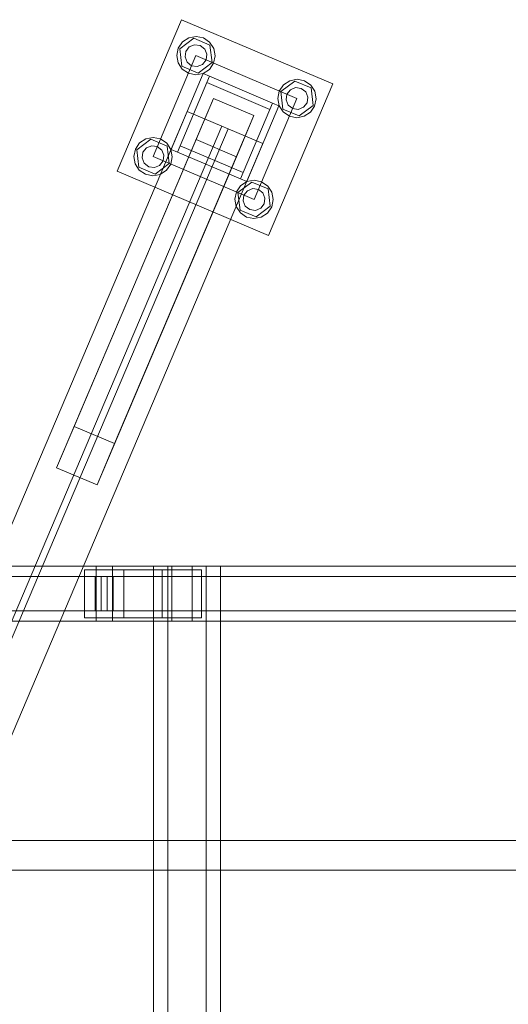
# Model space of a CAD drawing. Header units: millimetres. Extents: x -4738 to 65662, y -68080 to 6847.
# Tile 537 of 656: x 19284 to 19640, y -17870 to -17151. Entities that reach past the tile are written whole.
import ezdxf

# ---------------------------------------------------------------- set-up
doc = ezdxf.new("R2010")
doc.units = ezdxf.units.MM
doc.layers.add('superior_C02', color=7, linetype='Continuous', lineweight=0)
doc.layers.add('superior_C10', color=7, linetype='Continuous', lineweight=0)

msp = doc.modelspace()

# ---------------------------------------------------------------- linework, layer by layer
at = {"layer": 'superior_C02'}
for p, q in [((19339.287, -17550), (18193.828, -17550)), ((18205.75, -17550), (19351.209, -17550)), ((19394.427, -17550), (18248.967, -17550)), ((18263.87, -17550), (19409.329, -17550)), ((19359.567, -17552.5), (19330.93, -17552.5)), ((19330.93, -17552.5), (19330.93, -17587.5)), ((19387.56, -17552.5), (19330.93, -17552.5)), ((19339.287, -17550), (19339.287, -17590)), ((19351.209, -17550), (19339.287, -17550)), ((20484.747, -17550), (19339.287, -17550)), ((19351.209, -17590), (19351.209, -17550)), ((19351.209, -17550), (20496.669, -17550)), ((19359.567, -17587.5), (19359.567, -17552.5)), ((19359.567, -17552.5), (19416.196, -17552.5)), ((19419.479, -17550), (19381.297, -17550)), ((19381.297, -17550), (19381.297, -18450)), ((19391.729, -17550), (19381.297, -17550)), ((19387.56, -17587.5), (19387.56, -17552.5)), ((19387.56, -17552.5), (19416.196, -17552.5)), ((19391.729, -18450), (19391.729, -17550)), ((19391.729, -17550), (19429.911, -17550)), ((19394.427, -17550), (19394.427, -17590)), ((19409.329, -17550), (19394.427, -17550)), ((20539.887, -17550), (19394.427, -17550)), ((19409.329, -17590), (19409.329, -17550)), ((19409.329, -17550), (20554.789, -17550)), ((19416.196, -17552.5), (19416.196, -17587.5)), ((19419.479, -18450), (19419.479, -17550)), ((19419.479, -17550), (19429.911, -17550)), ((19429.911, -17550), (19429.911, -18450)), ((19338.593, -17557.5), (18249.764, -17557.5)), ((18263.073, -17557.5), (19351.903, -17557.5)), ((19338.593, -17557.5), (19338.593, -17582.5)), ((19351.903, -17557.5), (19338.593, -17557.5)), ((19343.072, -17557.5), (19347.425, -17557.5)), ((19343.072, -17582.5), (19343.072, -17557.5)), ((20545.161, -17557.5), (19343.072, -17557.5)), ((19347.425, -17557.5), (19347.425, -17582.5)), ((19347.425, -17557.5), (20549.514, -17557.5)), ((19351.903, -17582.5), (19351.903, -17557.5)), ((18249.764, -17582.5), (19338.593, -17582.5)), ((18263.073, -17582.5), (19351.903, -17582.5)), ((19330.93, -17587.5), (19359.567, -17587.5)), ((19387.56, -17587.5), (19330.93, -17587.5)), ((19338.593, -17582.5), (19351.903, -17582.5)), ((19347.425, -17582.5), (19343.072, -17582.5)), ((19343.072, -17582.5), (20545.161, -17582.5)), ((19347.425, -17582.5), (20549.514, -17582.5)), ((19416.196, -17587.5), (19359.567, -17587.5)), ((19416.196, -17587.5), (19387.56, -17587.5)), ((18193.828, -17590), (19339.287, -17590)), ((18205.75, -17590), (19351.209, -17590)), ((18248.967, -17590), (19394.427, -17590)), ((18263.87, -17590), (19409.329, -17590)), ((19339.287, -17590), (19351.209, -17590)), ((19339.287, -17590), (20484.747, -17590)), ((19351.209, -17590), (20496.669, -17590)), ((19394.427, -17590), (19409.329, -17590)), ((19394.427, -17590), (20539.887, -17590)), ((19409.329, -17590), (20554.789, -17590)), ((15575.415, -17750), (24634.01, -17750)), ((24635.508, -17750), (15576.913, -17750)), ((19160.686, -17771.702), (20096.643, -17771.702)), ((20098.422, -17771.702), (19162.465, -17771.702))]:
    msp.add_line(p, q, dxfattribs=at)
at = {"layer": 'superior_C10'}
for p, q in [((19354.607, -17261.77), (19401.497, -17151.31)), ((19401.497, -17151.31), (19511.957, -17198.2)), ((19402.28, -17167.55), (19406.848, -17164.555)), ((19406.848, -17164.555), (19412.215, -17163.536)), ((19412.215, -17163.536), (19417.563, -17164.648)), ((19417.563, -17164.648), (19422.078, -17167.723)), ((19399.205, -17172.065), (19402.28, -17167.55)), ((19400.31, -17172.534), (19410.533, -17164.831)), ((19404.728, -17174.409), (19407.278, -17171.146)), ((19407.278, -17171.146), (19411.117, -17169.595)), ((19410.533, -17164.831), (19422.315, -17169.832)), ((19411.117, -17169.595), (19415.218, -17170.171)), ((19415.218, -17170.171), (19418.481, -17172.721)), ((19422.078, -17167.723), (19425.073, -17172.291)), ((19422.315, -17169.832), (19423.875, -17182.537)), ((19380.832, -17251.175), (19412.092, -17177.535)), ((19398.093, -17177.413), (19399.205, -17172.065)), ((19399.112, -17182.78), (19398.093, -17177.413)), ((19401.87, -17185.238), (19400.31, -17172.534)), ((19404.152, -17178.51), (19404.728, -17174.409)), ((19405.703, -17182.35), (19404.152, -17178.51)), ((19412.092, -17177.535), (19485.732, -17208.795)), ((19418.481, -17172.721), (19420.033, -17176.56)), ((19420.033, -17176.56), (19419.456, -17180.661)), ((19426.092, -17177.658), (19424.979, -17183.006)), ((19425.073, -17172.291), (19426.092, -17177.658)), ((19402.107, -17187.348), (19399.112, -17182.78)), ((19413.652, -17190.24), (19401.87, -17185.238)), ((19408.966, -17184.899), (19405.703, -17182.35)), ((19413.067, -17185.476), (19408.966, -17184.899)), ((19416.907, -17183.924), (19413.067, -17185.476)), ((19423.875, -17182.537), (19413.652, -17190.24)), ((19419.456, -17180.661), (19416.907, -17183.924)), ((19424.979, -17183.006), (19421.905, -17187.521)), ((19393.945, -17245.878), (19417.39, -17190.648)), ((19421.992, -17192.602), (19398.547, -17247.831)), ((19406.622, -17190.422), (19402.107, -17187.348)), ((19411.97, -17191.535), (19406.622, -17190.422)), ((19417.336, -17190.516), (19411.97, -17191.535)), ((19421.905, -17187.521), (19417.336, -17190.516)), ((19417.39, -17190.648), (19421.992, -17192.602)), ((19420.038, -17197.204), (19421.992, -17192.602)), ((19421.992, -17192.602), (19468.017, -17212.139)), ((19466.063, -17216.741), (19420.038, -17197.204)), ((19511.957, -17198.2), (19465.067, -17308.66)), ((19472.845, -17203.325), (19475.919, -17198.81)), ((19473.95, -17203.794), (19484.172, -17196.091)), ((19475.919, -17198.81), (19480.488, -17195.815)), ((19480.488, -17195.815), (19485.854, -17194.796)), ((19484.172, -17196.091), (19495.955, -17201.092)), ((19485.854, -17194.796), (19491.202, -17195.908)), ((19491.202, -17195.908), (19495.718, -17198.983)), ((19495.718, -17198.983), (19498.713, -17203.551)), ((19471.733, -17208.673), (19472.845, -17203.325)), ((19475.509, -17216.498), (19473.95, -17203.794)), ((19477.792, -17209.77), (19478.368, -17205.669)), ((19478.368, -17205.669), (19480.918, -17202.406)), ((19480.918, -17202.406), (19484.757, -17200.855)), ((19484.757, -17200.855), (19488.858, -17201.431)), ((19488.858, -17201.431), (19492.121, -17203.981)), ((19492.121, -17203.981), (19493.672, -17207.82)), ((19493.672, -17207.82), (19493.096, -17211.921)), ((19495.955, -17201.092), (19497.514, -17213.797)), ((19498.713, -17203.551), (19499.731, -17208.918)), ((19424.946, -17208.676), (19323.351, -17448.005)), ((19412.162, -17238.79), (19424.946, -17208.676)), ((19424.946, -17208.676), (19454.402, -17221.18)), ((19444.572, -17267.369), (19468.017, -17212.139)), ((19472.62, -17214.093), (19449.175, -17269.323)), ((19485.732, -17208.795), (19454.472, -17282.435)), ((19468.017, -17212.139), (19466.063, -17216.741)), ((19468.017, -17212.139), (19472.62, -17214.093)), ((19472.751, -17214.039), (19471.733, -17208.673)), ((19475.746, -17218.608), (19472.751, -17214.039)), ((19479.343, -17213.61), (19477.792, -17209.77)), ((19482.606, -17216.159), (19479.343, -17213.61)), ((19497.514, -17213.797), (19487.292, -17221.5)), ((19493.096, -17211.921), (19490.546, -17215.184)), ((19498.619, -17214.266), (19495.545, -17218.781)), ((19499.731, -17208.918), (19498.619, -17214.266)), ((19405.667, -17218.263), (18366.275, -19666.785)), ((19352.807, -17460.509), (19454.402, -17221.18)), ((19405.667, -17218.263), (19460.897, -17241.708)), ((19454.402, -17221.18), (19441.618, -17251.294)), ((19487.292, -17221.5), (19475.509, -17216.498)), ((19480.262, -17221.682), (19475.746, -17218.608)), ((19485.61, -17222.795), (19480.262, -17221.682)), ((19486.707, -17216.736), (19482.606, -17216.159)), ((19490.976, -17221.776), (19485.61, -17222.795)), ((19490.546, -17215.184), (19486.707, -17216.736)), ((19495.545, -17218.781), (19490.976, -17221.776)), ((19430.981, -17229.008), (18391.588, -19677.531)), ((19430.981, -17229.008), (19435.583, -17230.962)), ((18396.191, -19679.485), (19435.583, -17230.962)), ((18421.504, -19690.23), (19460.897, -17241.708)), ((19412.162, -17238.79), (19310.568, -17478.12)), ((19367.945, -17245.705), (19371.02, -17241.189)), ((19369.05, -17246.173), (19379.273, -17238.47)), ((19371.02, -17241.189), (19375.588, -17238.194)), ((19375.588, -17238.194), (19380.955, -17237.176)), ((19376.018, -17244.786), (19379.857, -17243.235)), ((19379.273, -17238.47), (19391.055, -17243.472)), ((19379.857, -17243.235), (19383.958, -17243.811)), ((19380.955, -17237.176), (19386.303, -17238.288)), ((19386.303, -17238.288), (19390.818, -17241.363)), ((19390.818, -17241.363), (19393.813, -17245.931)), ((19391.055, -17243.472), (19392.615, -17256.177)), ((19398.547, -17247.831), (19400.501, -17243.229)), ((19400.501, -17243.229), (19446.526, -17262.766)), ((19441.618, -17251.294), (19412.162, -17238.79)), ((19366.833, -17251.053), (19367.945, -17245.705)), ((19370.61, -17258.878), (19369.05, -17246.173)), ((19372.892, -17252.15), (19373.468, -17248.049)), ((19373.468, -17248.049), (19376.018, -17244.786)), ((19383.958, -17243.811), (19387.221, -17246.361)), ((19387.221, -17246.361), (19388.773, -17250.2)), ((19388.773, -17250.2), (19388.196, -17254.301)), ((19393.813, -17245.931), (19394.832, -17251.298)), ((19398.547, -17247.831), (19393.945, -17245.878)), ((19444.572, -17267.369), (19398.547, -17247.831)), ((19441.618, -17251.294), (19340.024, -17490.624)), ((19367.852, -17256.419), (19366.833, -17251.053)), ((19370.847, -17260.988), (19367.852, -17256.419)), ((19374.443, -17255.989), (19372.892, -17252.15)), ((19377.706, -17258.539), (19374.443, -17255.989)), ((19454.472, -17282.435), (19380.832, -17251.175)), ((19385.647, -17257.564), (19381.807, -17259.115)), ((19392.615, -17256.177), (19382.392, -17263.88)), ((19388.196, -17254.301), (19385.647, -17257.564)), ((19393.719, -17256.646), (19390.645, -17261.161)), ((19394.832, -17251.298), (19393.719, -17256.646)), ((19465.067, -17308.66), (19354.607, -17261.77)), ((19382.392, -17263.88), (19370.61, -17258.878)), ((19375.362, -17264.062), (19370.847, -17260.988)), ((19380.71, -17265.175), (19375.362, -17264.062)), ((19381.807, -17259.115), (19377.706, -17258.539)), ((19386.077, -17264.156), (19380.71, -17265.175)), ((19390.645, -17261.161), (19386.077, -17264.156)), ((19446.526, -17262.766), (19444.572, -17267.369)), ((19441.585, -17276.965), (19444.66, -17272.449)), ((19442.69, -17277.433), (19452.912, -17269.73)), ((19449.175, -17269.323), (19444.572, -17267.369)), ((19444.66, -17272.449), (19449.228, -17269.454)), ((19449.228, -17269.454), (19454.595, -17268.436)), ((19452.912, -17269.73), (19464.695, -17274.732)), ((19454.595, -17268.436), (19459.943, -17269.548)), ((19459.943, -17269.548), (19464.458, -17272.622)), ((19440.473, -17282.313), (19441.585, -17276.965)), ((19444.249, -17290.138), (19442.69, -17277.433)), ((19446.532, -17283.41), (19447.108, -17279.309)), ((19447.108, -17279.309), (19449.658, -17276.046)), ((19449.658, -17276.046), (19453.497, -17274.495)), ((19453.497, -17274.495), (19457.598, -17275.071)), ((19457.598, -17275.071), (19460.861, -17277.621)), ((19460.861, -17277.621), (19462.412, -17281.46)), ((19464.458, -17272.622), (19467.453, -17277.191)), ((19464.695, -17274.732), (19466.254, -17287.437)), ((19467.453, -17277.191), (19468.472, -17282.557)), ((19441.491, -17287.679), (19440.473, -17282.313)), ((19448.083, -17287.249), (19446.532, -17283.41)), ((19461.836, -17285.561), (19459.286, -17288.824)), ((19462.412, -17281.46), (19461.836, -17285.561)), ((19468.472, -17282.557), (19467.359, -17287.905)), ((19444.486, -17292.248), (19441.491, -17287.679)), ((19456.032, -17295.14), (19444.249, -17290.138)), ((19449.002, -17295.322), (19444.486, -17292.248)), ((19451.346, -17289.799), (19448.083, -17287.249)), ((19455.447, -17290.375), (19451.346, -17289.799)), ((19459.286, -17288.824), (19455.447, -17290.375)), ((19466.254, -17287.437), (19456.032, -17295.14)), ((19464.285, -17292.421), (19459.716, -17295.416)), ((19467.359, -17287.905), (19464.285, -17292.421)), ((19454.35, -17296.434), (19449.002, -17295.322)), ((19459.716, -17295.416), (19454.35, -17296.434)), ((19323.351, -17448.005), (19310.568, -17478.12)), ((19352.807, -17460.509), (19323.351, -17448.005)), ((19340.024, -17490.624), (19352.807, -17460.509)), ((19310.568, -17478.12), (19340.024, -17490.624))]:
    msp.add_line(p, q, dxfattribs=at)

doc.saveas('drawing.dxf')
